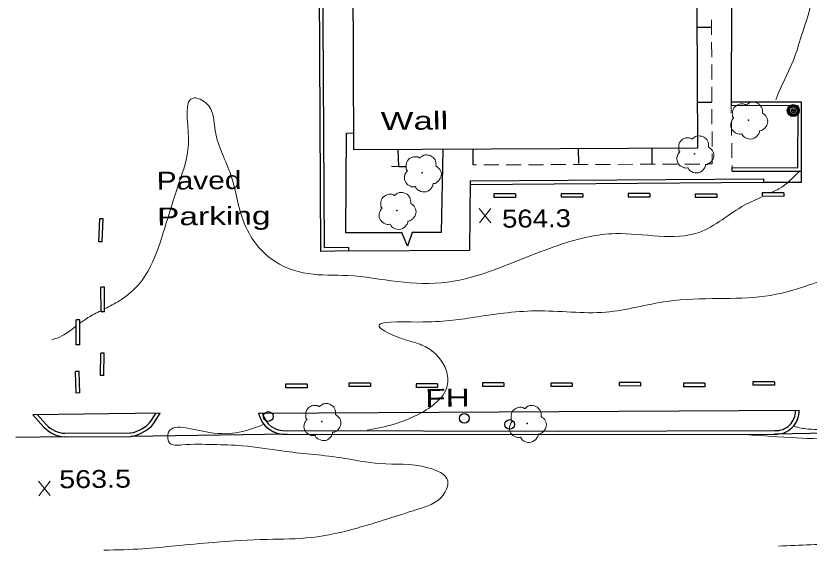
# Model space of a CAD drawing. Extents: x 2361708 to 2370558, y 6977955 to 6991887.
# Drawn here: x 2365089.6 to 2365302.6, y 6982110.2 to 6982252.6 of the extents above; entities that cross this region are included whole.
import ezdxf

# ---------------------------------------------------------------- set-up
doc = ezdxf.new("R2010")
doc.units = 0
doc.header["$LTSCALE"] = 1.9
for name, color, linetype, lineweight in [('11', 7, 'Continuous', 25), ('13', 7, 'Continuous', 13), ('18', 7, 'Continuous', 25), ('2', 7, 'Continuous', 25), ('20', 7, 'Continuous', 25), ('23', 7, 'Continuous', 25), ('29', 7, 'Continuous', 13), ('31', 7, 'Continuous', 13), ('35', 7, 'Continuous', 13)]:
    doc.layers.add(name, color=color, linetype=linetype, lineweight=lineweight)

msp = doc.modelspace()

# ---------------------------------------------------------------- linework, layer by layer
at = {"layer": '11'}
msp.add_lwpolyline([(2365179.882, 6982308.843), (2365180.289, 6982216.752), (2365272.679, 6982217.162), (2365272.272, 6982309.252)], close=True, dxfattribs=at)
at = {"layer": '13'}
for p, q in [((2365276.382, 6982251.539), (2365276.4, 6982247.539)), ((2365276.409, 6982245.539), (2365276.427, 6982241.539)), ((2365276.436, 6982239.539), (2365276.454, 6982235.539)), ((2365276.463, 6982233.539), (2365276.481, 6982229.539)), ((2365276.49, 6982227.539), (2365276.508, 6982223.539)), ((2365281.662, 6982228.458), (2365281.691, 6982226.458)), ((2365281.72, 6982224.458), (2365281.778, 6982220.459)), ((2365276.518, 6982221.539), (2365276.536, 6982217.538)), ((2365281.807, 6982218.459), (2365281.865, 6982214.459)), ((2365213.25, 6982212.586), (2365212.389, 6982212.587)), ((2365219.25, 6982212.603), (2365215.25, 6982212.595)), ((2365225.25, 6982212.63), (2365221.25, 6982212.612)), ((2365231.25, 6982212.647), (2365227.25, 6982212.639)), ((2365237.25, 6982212.664), (2365233.25, 6982212.656)), ((2365243.25, 6982212.691), (2365239.25, 6982212.673)), ((2365249.25, 6982212.718), (2365245.25, 6982212.7)), ((2365255.25, 6982212.746), (2365251.25, 6982212.727)), ((2365261.25, 6982212.773), (2365257.25, 6982212.754)), ((2365267.25, 6982212.8), (2365263.25, 6982212.782)), ((2365273.25, 6982212.827), (2365269.25, 6982212.809)), ((2365281.894, 6982212.459), (2365281.9, 6982211.889))]:
    msp.add_line(p, q, dxfattribs=at)
msp.add_lwpolyline([(2365276.544, 6982215.538), (2365276.55, 6982212.838), (2365275.25, 6982212.836)], dxfattribs=at)
at = {"layer": '18'}
for p, q in [((2365276.261, 6982249.497), (2365272.401, 6982249.511)), ((2365276.453, 6982229.338), (2365272.593, 6982229.332)), ((2365192.463, 6982212.098), (2365192.268, 6982216.806)), ((2365212.389, 6982212.587), (2365212.399, 6982216.848)), ((2365240.738, 6982212.927), (2365240.67, 6982216.867)), ((2365260.488, 6982212.965), (2365260.46, 6982217.055))]:
    msp.add_line(p, q, dxfattribs=at)
for points in [[(2365193.282, 6982194.395), (2365178.262, 6982194.322), (2365178.367, 6982221.144), (2365180.266, 6982221.192)], [(2365204.24, 6982216.68), (2365203.822, 6982194.455), (2365196.052, 6982194.411)], [(2365194.464, 6982212.077), (2365192.463, 6982212.098), (2365190.463, 6982212.119)], [(2365196.052, 6982194.411), (2365194.746, 6982190.778), (2365193.282, 6982194.405)]]:
    msp.add_lwpolyline(points, dxfattribs=at)
at = {"layer": '2'}
for p, q in [((2365281.775, 6982291.172), (2365281.682, 6982228.508)), ((2365281.899, 6982210.929), (2365281.92, 6982211.889)), ((2365211.64, 6982208.32), (2365290.319, 6982208.879)), ((2365211.65, 6982207.36), (2365290.328, 6982207.919)), ((2365290.319, 6982208.879), (2365290.308, 6982207.919)), ((2365289.995, 6982205.116), (2365289.994, 6982204.156)), ((2365295.775, 6982205.111), (2365289.995, 6982205.116)), ((2365295.775, 6982205.111), (2365295.774, 6982204.151)), ((2365217.944, 6982204.84), (2365217.943, 6982203.88)), ((2365223.723, 6982203.875), (2365217.943, 6982203.88)), ((2365223.724, 6982204.835), (2365217.944, 6982204.84)), ((2365223.724, 6982204.835), (2365223.723, 6982203.875)), ((2365241.824, 6982204.858), (2365236.044, 6982204.862)), ((2365236.044, 6982204.862), (2365236.044, 6982203.902)), ((2365241.824, 6982203.897), (2365236.044, 6982203.902)), ((2365241.824, 6982204.858), (2365241.824, 6982203.897)), ((2365254.045, 6982204.884), (2365254.044, 6982203.923)), ((2365259.824, 6982203.919), (2365254.044, 6982203.923)), ((2365259.825, 6982204.879), (2365254.045, 6982204.884)), ((2365259.825, 6982204.879), (2365259.824, 6982203.919)), ((2365272.007, 6982204.765), (2365272.006, 6982203.804)), ((2365277.786, 6982203.799), (2365272.006, 6982203.804)), ((2365277.787, 6982204.76), (2365272.007, 6982204.765)), ((2365277.787, 6982204.76), (2365277.786, 6982203.799)), ((2365295.774, 6982204.151), (2365289.994, 6982204.156)), ((2365111.871, 6982191.94), (2365112.152, 6982198.153)), ((2365113.113, 6982198.112), (2365112.152, 6982198.153)), ((2365112.832, 6982191.899), (2365113.113, 6982198.112)), ((2365112.832, 6982191.899), (2365111.871, 6982191.94)), ((2365178.969, 6982190.448), (2365178.968, 6982189.488)), ((2365113.408, 6982179.734), (2365112.448, 6982179.725)), ((2365112.5, 6982173.135), (2365112.448, 6982179.725)), ((2365113.46, 6982173.144), (2365113.408, 6982179.734)), ((2365113.46, 6982173.144), (2365112.5, 6982173.135)), ((2365105.864, 6982164.311), (2365105.851, 6982171.001)), ((2365106.811, 6982171.001), (2365105.851, 6982171.001)), ((2365106.824, 6982164.31), (2365106.811, 6982171.001)), ((2365106.824, 6982164.31), (2365105.864, 6982164.311)), ((2365112.322, 6982156.082), (2365112.406, 6982162.023)), ((2365113.367, 6982162.012), (2365112.406, 6982162.023)), ((2365113.283, 6982156.072), (2365113.367, 6982162.012)), ((2365106.632, 6982157.168), (2365105.672, 6982157.139)), ((2365105.848, 6982151.341), (2365105.672, 6982157.139)), ((2365106.807, 6982151.369), (2365106.632, 6982157.168)), ((2365113.283, 6982156.072), (2365112.322, 6982156.082)), ((2365184.825, 6982154.022), (2365179.045, 6982154.027)), ((2365179.045, 6982154.027), (2365179.045, 6982153.067)), ((2365184.825, 6982154.022), (2365184.825, 6982153.062)), ((2365214.867, 6982154.078), (2365214.866, 6982153.118)), ((2365220.647, 6982154.073), (2365214.867, 6982154.078)), ((2365220.647, 6982154.073), (2365220.646, 6982153.113)), ((2365233.208, 6982154.033), (2365233.207, 6982153.073)), ((2365238.988, 6982154.028), (2365233.208, 6982154.033)), ((2365238.988, 6982154.028), (2365238.987, 6982153.068)), ((2365251.577, 6982154.198), (2365251.576, 6982153.238)), ((2365257.357, 6982154.193), (2365251.577, 6982154.198)), ((2365257.357, 6982154.193), (2365257.357, 6982153.232)), ((2365268.85, 6982153.992), (2365268.849, 6982153.032)), ((2365274.631, 6982153.987), (2365268.85, 6982153.992)), ((2365274.631, 6982153.987), (2365274.63, 6982153.027)), ((2365287.477, 6982154.4), (2365287.476, 6982153.439)), ((2365293.257, 6982154.395), (2365287.477, 6982154.4)), ((2365293.257, 6982154.395), (2365293.256, 6982153.434)), ((2365162.048, 6982153.716), (2365162.047, 6982152.755)), ((2365167.827, 6982152.75), (2365162.047, 6982152.755)), ((2365167.828, 6982153.711), (2365162.048, 6982153.716)), ((2365167.828, 6982153.711), (2365167.827, 6982152.75)), ((2365184.825, 6982153.062), (2365179.045, 6982153.067)), ((2365197.069, 6982153.789), (2365197.068, 6982152.829)), ((2365202.848, 6982152.824), (2365197.068, 6982152.829)), ((2365202.849, 6982153.784), (2365197.069, 6982153.789)), ((2365202.849, 6982153.784), (2365202.848, 6982152.824)), ((2365220.646, 6982153.113), (2365214.866, 6982153.118)), ((2365238.987, 6982153.068), (2365233.207, 6982153.073)), ((2365257.357, 6982153.232), (2365251.576, 6982153.238)), ((2365274.63, 6982153.027), (2365268.849, 6982153.032)), ((2365293.256, 6982153.434), (2365287.476, 6982153.439)), ((2365106.807, 6982151.369), (2365105.848, 6982151.341)), ((2365128.42, 6982145.905), (2365094.212, 6982145.509)), ((2365094.212, 6982145.509), (2365097.083, 6982142.277)), ((2365095.392, 6982145.62), (2365097.797, 6982142.913)), ((2365125.91, 6982143.781), (2365127.241, 6982145.853)), ((2365126.715, 6982143.259), (2365128.42, 6982145.905)), ((2365154.801, 6982145.976), (2365299.891, 6982146.757)), ((2365102.779, 6982139.581), (2365089.64, 6982139.446)), ((2365102.77, 6982140.541), (2365120.5, 6982140.639)), ((2365102.779, 6982139.581), (2365120.509, 6982139.679)), ((2365162.425, 6982140.288), (2365120.509, 6982139.679)), ((2365329.686, 6982141.001), (2365293.291, 6982140.324))]:
    msp.add_line(p, q, dxfattribs=at)
for points in [[(2365178.988, 6982189.488), (2365171.509, 6982189.377), (2365170.842, 6982312.987), (2365239.862, 6982313.334), (2365239.881, 6982309.204)], [(2365178.969, 6982190.448), (2365172.459, 6982190.356), (2365171.811, 6982312.036), (2365238.911, 6982312.365), (2365238.922, 6982309.115)], [(2365281.9, 6982211.889), (2365299.571, 6982211.837), (2365299.623, 6982228.459), (2365281.682, 6982228.508)], [(2365281.899, 6982210.929), (2365300.53, 6982210.876), (2365300.583, 6982229.418), (2365281.683, 6982229.468)], [(2365290.328, 6982207.919), (2365300.508, 6982207.926), (2365300.53, 6982210.876)], [(2365178.988, 6982189.488), (2365211.508, 6982189.698), (2365211.64, 6982208.32)], [(2365162.426, 6982141.249), (2365235.601, 6982141.145), (2365293.292, 6982141.284)], [(2365162.425, 6982140.288), (2365235.6, 6982140.185), (2365293.291, 6982140.324)]]:
    msp.add_lwpolyline(points, dxfattribs=at)
for centre, radius, start, end in [((2365161.851, 6982147.474), 7.208, 191.99312, 274.56846), ((2365161.851, 6982147.474), 6.248, 194.10193, 274.56846), ((2365293.721, 6982146.485), 6.176, 266.01394, 2.52477), ((2365293.721, 6982146.485), 5.216, 266.01394, 2.52477), ((2365118.936, 6982149.577), 9.062, 279.03336, 320.91708), ((2365103.146, 6982147.72), 8.147, 221.9181, 267.42157), ((2365103.146, 6982147.72), 7.187, 221.9181, 267.42157), ((2365118.936, 6982149.577), 10.022, 279.03336, 320.91708)]:
    msp.add_arc(centre, radius, start, end, dxfattribs=at)
at = {"layer": '20'}
for centre, radius in [((2365298.325, 6982227.166), 1.6), ((2365298.325, 6982227.166), 1.3), ((2365298.325, 6982227.166), 1), ((2365298.325, 6982227.166), 0.539), ((2365298.325, 6982227.166), 0.192), ((2365210.027, 6982144.542), 1.3)]:
    msp.add_circle(centre, radius, dxfattribs=at)
at = {"layer": '23'}
for centre in [(2365157.4, 6982145.051), (2365222.183, 6982142.907)]:
    msp.add_circle(centre, 1.3, dxfattribs=at)
at = {"layer": '29'}
for centre in [(2365286.319, 6982224.612), (2365271.834, 6982215.533), (2365198.689, 6982210.437), (2365191.905, 6982200.372), (2365171.744, 6982143.687), (2365226.901, 6982143.172)]:
    msp.add_circle(centre, 0.1, dxfattribs=at)
for points in [[(2365282.353, 6982225.184), (2365282.373, 6982225.194), (2365282.292, 6982225.263), (2365282.057, 6982225.892), (2365282.094, 6982227.172), (2365282.982, 6982228.47), (2365284.287, 6982228.953), (2365285.409, 6982228.763), (2365285.641, 6982228.635), (2365285.71, 6982228.636), (2365285.76, 6982228.677), (2365286.107, 6982228.97), (2365286.973, 6982229.418), (2365288.184, 6982229.35), (2365289.299, 6982228.76), (2365290.033, 6982227.337), (2365290.041, 6982226.478)], [(2365290.031, 6982226.497), (2365291.171, 6982225.438), (2365291.456, 6982223.851), (2365290.749, 6982222.524), (2365290.094, 6982221.978), (2365289.426, 6982221.761), (2365289.276, 6982221.75), (2365289.257, 6982221.64), (2365288.936, 6982220.737), (2365287.397, 6982219.572), (2365285.504, 6982219.854), (2365284.605, 6982220.795), (2365284.534, 6982220.925), (2365284.414, 6982220.904), (2365283.203, 6982221.022), (2365281.933, 6982222.02), (2365281.587, 6982223.657), (2365281.958, 6982224.68), (2365282.284, 6982225.123), (2365282.354, 6982225.174)], [(2365267.869, 6982216.106), (2365267.889, 6982216.116), (2365267.808, 6982216.185), (2365267.572, 6982216.813), (2365267.61, 6982218.093), (2365268.498, 6982219.392), (2365269.803, 6982219.875), (2365270.925, 6982219.685), (2365271.156, 6982219.557), (2365271.226, 6982219.558), (2365271.276, 6982219.598), (2365271.623, 6982219.892), (2365272.489, 6982220.34), (2365273.7, 6982220.272), (2365274.815, 6982219.682), (2365275.549, 6982218.259), (2365275.557, 6982217.399)], [(2365275.547, 6982217.419), (2365276.687, 6982216.36), (2365276.972, 6982214.773), (2365276.265, 6982213.445), (2365275.61, 6982212.899), (2365274.942, 6982212.683), (2365274.792, 6982212.671), (2365274.773, 6982212.562), (2365274.452, 6982211.658), (2365272.913, 6982210.493), (2365271.02, 6982210.775), (2365270.121, 6982211.717), (2365270.049, 6982211.847), (2365269.93, 6982211.825), (2365268.718, 6982211.944), (2365267.449, 6982212.941), (2365267.104, 6982214.578), (2365267.474, 6982215.602), (2365267.799, 6982216.045), (2365267.869, 6982216.096)], [(2365194.724, 6982211.009), (2365194.744, 6982211.019), (2365194.663, 6982211.088), (2365194.427, 6982211.717), (2365194.465, 6982212.997), (2365195.353, 6982214.295), (2365196.658, 6982214.778), (2365197.78, 6982214.588), (2365198.011, 6982214.461), (2365198.081, 6982214.461), (2365198.131, 6982214.502), (2365198.478, 6982214.795), (2365199.343, 6982215.244), (2365200.554, 6982215.175), (2365201.67, 6982214.586), (2365202.404, 6982213.163), (2365202.412, 6982212.302)], [(2365202.402, 6982212.322), (2365203.542, 6982211.263), (2365203.827, 6982209.676), (2365203.12, 6982208.349), (2365202.465, 6982207.803), (2365201.797, 6982207.587), (2365201.647, 6982207.575), (2365201.628, 6982207.465), (2365201.306, 6982206.562), (2365199.768, 6982205.397), (2365197.874, 6982205.679), (2365196.976, 6982206.621), (2365196.904, 6982206.75), (2365196.785, 6982206.729), (2365195.573, 6982206.847), (2365194.304, 6982207.845), (2365193.959, 6982209.482), (2365194.329, 6982210.505), (2365194.655, 6982210.948), (2365194.724, 6982210.999)], [(2365187.939, 6982200.944), (2365187.959, 6982200.955), (2365187.879, 6982201.024), (2365187.643, 6982201.651), (2365187.68, 6982202.932), (2365188.568, 6982204.231), (2365189.873, 6982204.713), (2365190.995, 6982204.524), (2365191.227, 6982204.396), (2365191.297, 6982204.397), (2365191.346, 6982204.437), (2365191.693, 6982204.73), (2365192.559, 6982205.179), (2365193.77, 6982205.11), (2365194.886, 6982204.521), (2365195.619, 6982203.097), (2365195.627, 6982202.237)], [(2365195.617, 6982202.257), (2365196.757, 6982201.198), (2365197.042, 6982199.611), (2365196.335, 6982198.284), (2365195.68, 6982197.738), (2365195.012, 6982197.522), (2365194.862, 6982197.51), (2365194.844, 6982197.4), (2365194.522, 6982196.496), (2365192.983, 6982195.332), (2365191.09, 6982195.614), (2365190.191, 6982196.555), (2365190.12, 6982196.685), (2365190, 6982196.663), (2365188.789, 6982196.782), (2365187.519, 6982197.78), (2365187.174, 6982199.417), (2365187.544, 6982200.44), (2365187.87, 6982200.883), (2365187.94, 6982200.934)], [(2365167.778, 6982144.26), (2365167.798, 6982144.27), (2365167.717, 6982144.339), (2365167.481, 6982144.967), (2365167.519, 6982146.247), (2365168.407, 6982147.546), (2365169.712, 6982148.028), (2365170.834, 6982147.839), (2365171.065, 6982147.711), (2365171.135, 6982147.712), (2365171.185, 6982147.752), (2365171.532, 6982148.046), (2365172.398, 6982148.494), (2365173.609, 6982148.425), (2365174.724, 6982147.836), (2365175.458, 6982146.413), (2365175.466, 6982145.553)], [(2365222.936, 6982143.744), (2365222.955, 6982143.755), (2365222.875, 6982143.824), (2365222.639, 6982144.452), (2365222.676, 6982145.732), (2365223.564, 6982147.031), (2365224.87, 6982147.513), (2365225.991, 6982147.324), (2365226.223, 6982147.196), (2365226.293, 6982147.197), (2365226.342, 6982147.237), (2365226.689, 6982147.531), (2365227.555, 6982147.979), (2365228.766, 6982147.91), (2365229.882, 6982147.321), (2365230.615, 6982145.897), (2365230.624, 6982145.038)], [(2365175.456, 6982145.573), (2365176.596, 6982144.513), (2365176.881, 6982142.926), (2365176.173, 6982141.599), (2365175.519, 6982141.053), (2365174.851, 6982140.837), (2365174.701, 6982140.825), (2365174.682, 6982140.715), (2365174.361, 6982139.812), (2365172.822, 6982138.647), (2365170.929, 6982138.929), (2365170.03, 6982139.871), (2365169.958, 6982140), (2365169.839, 6982139.979), (2365168.627, 6982140.097), (2365167.358, 6982141.095), (2365167.012, 6982142.732), (2365167.383, 6982143.756), (2365167.708, 6982144.199), (2365167.778, 6982144.249)], [(2365230.613, 6982145.057), (2365231.754, 6982143.998), (2365232.039, 6982142.411), (2365231.331, 6982141.085), (2365230.676, 6982140.538), (2365230.008, 6982140.322), (2365229.859, 6982140.31), (2365229.839, 6982140.2), (2365229.518, 6982139.297), (2365227.979, 6982138.132), (2365226.086, 6982138.414), (2365225.187, 6982139.356), (2365225.116, 6982139.485), (2365224.996, 6982139.464), (2365223.785, 6982139.582), (2365222.515, 6982140.581), (2365222.17, 6982142.217), (2365222.54, 6982143.241), (2365222.866, 6982143.684), (2365222.936, 6982143.734)]]:
    msp.add_spline(points, degree=3, dxfattribs=at)
at = {"layer": '31'}
for p, q in [((2365217.138, 6982197.042), (2365214.021, 6982200.893)), ((2365214.058, 6982197.013), (2365217.101, 6982200.922)), ((2365098.849, 6982123.823), (2365095.732, 6982127.673)), ((2365095.769, 6982123.793), (2365098.812, 6982127.702))]:
    msp.add_line(p, q, dxfattribs=at)
at = {"layer": '35'}
for points in [[(2365355.484, 6982285.373), (2365352.004, 6982299.001), (2365349.293, 6982315.916), (2365346.462, 6982332.769), (2365344.652, 6982348.583), (2365338.374, 6982356.694), (2365331.01, 6982359.244), (2365321.295, 6982355.381), (2365310.422, 6982352.587), (2365302.41, 6982344.361), (2365295.431, 6982339.994), (2365285.809, 6982338.102), (2365277.586, 6982335.204), (2365275.053, 6982330.19), (2365278.679, 6982327.494), (2365285.069, 6982326.515), (2365295.184, 6982326.071), (2365302.831, 6982326.354), (2365309.595, 6982318.668), (2365312.124, 6982309.221), (2365312.122, 6982298.971), (2365308.579, 6982289.897), (2365303.943, 6982282.032), (2365301.901, 6982270.683), (2365303.498, 6982259.477), (2365300.553, 6982247.318), (2365298.376, 6982240.708), (2365294.771, 6982232.853), (2365293.637, 6982230.072)], [(2365676.186, 6982348.709), (2365669.524, 6982334.195), (2365660.54, 6982313.568), (2365647.814, 6982282.625), (2365636.978, 6982257.941), (2365624.242, 6982229.118), (2365608.097, 6982192.873), (2365596.749, 6982165.264), (2365587.378, 6982141.123), (2365580.804, 6982124.64), (2365574.754, 6982112.072), (2365565.831, 6982089.246), (2365556.537, 6982067.486), (2365547.388, 6982045.268), (2365538.366, 6982023.351), (2365526.705, 6981994.089), (2365516.823, 6981968.973), (2365506.885, 6981943.507), (2365496.498, 6981920.078), (2365483.67, 6981891.414), (2365473.587, 6981868.507), (2365463.718, 6981846.302), (2365454.424, 6981827.803), (2365449.108, 6981817.892), (2365443.404, 6981807.797), (2365436.869, 6981803.004), (2365431.569, 6981800.864), (2365422.232, 6981800.525), (2365410.028, 6981800.899), (2365403.44, 6981804.846), (2365394.142, 6981809.808), (2365385.386, 6981812.485), (2365377.881, 6981816.163), (2365373.829, 6981821.645), (2365372.596, 6981830.304), (2365373.713, 6981842.185), (2365376.925, 6981856.696), (2365378.206, 6981872.369), (2365380.617, 6981890.113), (2365381.49, 6981905.622), (2365379.952, 6981920.048), (2365377.978, 6981933.11), (2365375.626, 6981944.839), (2365371.844, 6981955.533), (2365368.393, 6981960.83), (2365362.593, 6981964.035), (2365356.108, 6981965.574), (2365347.981, 6981966.306), (2365334.535, 6981966.799), (2365309.632, 6981962.831), (2365298.232, 6981958.532), (2365286.767, 6981951.633), (2365286.326, 6981944.389), (2365287.51, 6981942.909), (2365295.017, 6981942.241), (2365306.95, 6981938.784), (2365312.304, 6981931.095), (2365312.889, 6981918.96), (2365308.949, 6981908.552), (2365306.75, 6981895.771)], [(2365109.402, 6981545.775), (2365131.445, 6981549.695), (2365161.361, 6981558.69), (2365183.98, 6981565.236), (2365205.03, 6981568.516), (2365226.001, 6981575.846), (2365237.057, 6981582.612), (2365238.603, 6981584.107), (2365246.477, 6981596.342), (2365250.991, 6981609.596), (2365252.103, 6981624.127), (2365255.069, 6981626.605), (2365256.719, 6981621.351), (2365258.448, 6981613.117), (2365261.221, 6981603.383), (2365265.255, 6981596.641), (2365271.824, 6981589.383), (2365278.776, 6981581.829), (2365281.528, 6981581.695), (2365286.668, 6981587.994), (2365291.277, 6981595.538), (2365295.634, 6981606.37), (2365294.418, 6981619.56), (2365297.594, 6981630.56), (2365302.729, 6981642.64), (2365306.356, 6981653.435), (2365314.989, 6981660.607), (2365319.684, 6981668.452), (2365316.213, 6981678.01), (2365313.166, 6981687.181), (2365319.859, 6981697.416), (2365326.64, 6981699.43), (2365334.746, 6981700.878), (2365340.746, 6981706.185), (2365344.848, 6981713.384), (2365343.021, 6981718.297), (2365336.43, 6981721.484), (2365326.656, 6981722.951), (2365318.433, 6981723.173), (2365315.821, 6981723.418), (2365315.802, 6981726.479), (2365324.911, 6981732.925), (2365332.876, 6981735.501), (2365340.075, 6981734.64), (2365345.289, 6981734.229), (2365351.365, 6981734.717), (2365358.386, 6981733.654), (2365363.512, 6981730.903), (2365369.601, 6981729.971), (2365376.122, 6981731.963), (2365379.61, 6981730.146), (2365382.411, 6981727.882), (2365389.236, 6981725.317), (2365398.373, 6981725.724), (2365405.868, 6981729.456), (2365411.448, 6981735.799), (2365417.037, 6981742.263), (2365423.139, 6981751.501), (2365430.096, 6981763.358), (2365437.549, 6981776.74), (2365442.735, 6981787.749), (2365451.802, 6981805.876), (2365462.536, 6981827.68), (2365472.723, 6981851.068), (2365482.619, 6981872.653), (2365490.274, 6981889.937), (2365499.076, 6981911.882), (2365507.143, 6981931.109), (2365515.756, 6981950.863), (2365524.787, 6981972.82), (2365534.052, 6981995.429), (2365542.203, 6982016.418), (2365552.168, 6982042.193), (2365561.205, 6982063.57), (2365569.506, 6982083.49), (2365577.612, 6982102.849), (2365582.115, 6982114.062), (2365586.885, 6982124.658), (2365593.024, 6982140.547), (2365599.035, 6982155.155), (2365606.868, 6982174.82), (2365616.146, 6982197.14), (2365625.505, 6982219.35), (2365634.428, 6982240.106), (2365646.14, 6982267.319), (2365654.345, 6982287.778), (2365666.243, 6982315.483), (2365672.813, 6982330.146), (2365677.178, 6982340.138), (2365680.28, 6982347.317)], [(2365531.978, 6982264.862), (2365523.775, 6982260.904), (2365512.886, 6982256.52), (2365501.714, 6982253.573), (2365488.371, 6982250.546), (2365474.573, 6982250.355), (2365459.344, 6982252.19), (2365446, 6982250.473), (2365431.379, 6982249.474), (2365418.337, 6982249.63), (2365403.688, 6982249.51), (2365386.037, 6982247.392), (2365365.465, 6982245.346), (2365352.678, 6982243.944), (2365352.039, 6982243.878), (2365343.201, 6982247.715), (2365339.861, 6982253.013), (2365336.169, 6982243.797), (2365336.26, 6982235.198), (2365339.185, 6982225.255), (2365339.105, 6982215.834), (2365329.982, 6982204.526), (2365324.744, 6982194.876), (2365316.875, 6982187.361), (2365302.621, 6982180.355), (2365290.699, 6982177.341), (2365278.254, 6982176.703), (2365264.501, 6982175.952), (2365248.007, 6982173.075), (2365229.093, 6982173.404), (2365212.649, 6982171.688), (2365197.58, 6982170.414), (2365187.151, 6982169.205), (2365191.265, 6982166.694), (2365196.361, 6982165.043), (2365199.956, 6982163.597), (2365205.134, 6982157.486), (2365205.424, 6982153.288), (2365202.228, 6982148.588), (2365197.139, 6982145.359), (2365191.231, 6982143.003), (2365183.986, 6982141.414)], [(2365289.955, 6982204.025), (2365285.325, 6982201.831), (2365273.045, 6982194.484), (2365250.587, 6982194.14), (2365236.333, 6982191.365), (2365218.068, 6982184.44), (2365205.539, 6982181.101), (2365192.097, 6982181.273), (2365178.701, 6982182.885), (2365168.096, 6982183.395), (2365158.086, 6982187.439), (2365150.926, 6982196.942), (2365147.383, 6982209.789), (2365143.17, 6982221.709), (2365140.768, 6982229.156), (2365137.495, 6982230.585), (2365135.979, 6982219.661), (2365133.917, 6982209.24), (2365129.219, 6982194.405), (2365122.976, 6982180.955), (2365117.482, 6982176.102), (2365113.522, 6982173.994)], [(2365299.96, 6982210.861), (2365294.455, 6982206.158), (2365292.583, 6982205.271)], [(2365112.447, 6982173.424), (2365108.985, 6982171.581), (2365106.839, 6982170.071)], [(2365105.627, 6982169.209), (2365102.022, 6982166.675), (2365099.321, 6982165.639)], [(2365156.06, 6982142.858), (2365141.63, 6982140.751), (2365130.445, 6982140.204), (2365130.866, 6982137.968), (2365134.221, 6982137.43), (2365142.691, 6982137.52), (2365150.444, 6982137.214), (2365161.068, 6982135.795), (2365176.596, 6982134.013), (2365187.452, 6982132.406), (2365200.243, 6982131.308), (2365205.557, 6982127.738), (2365204.343, 6982123.956), (2365197.28, 6982120.059), (2365181.286, 6982115.107), (2365169.069, 6982112.58), (2365157.134, 6982112.047), (2365142.751, 6982111.26), (2365132.479, 6982110.332), (2365123.706, 6982109.558), (2365113.29, 6982109.139)], [(2365326.562, 6982142.501), (2365318.096, 6982142.06), (2365309.91, 6982141.662), (2365303.209, 6982141.618), (2365299.544, 6982142.144), (2365298.521, 6982142.424)], [(2365285.582, 6982140.181), (2365299.201, 6982139.3), (2365322.919, 6982138.646), (2365343.29, 6982137.51), (2365363.096, 6982134.948), (2365388.801, 6982133.513), (2365416.137, 6982131.973), (2365429.989, 6982128.704), (2365432.417, 6982125.788), (2365429.949, 6982122.324), (2365414.928, 6982118.201), (2365396.16, 6982116.852), (2365378.469, 6982115.804), (2365358.211, 6982113.341), (2365341.794, 6982111.934), (2365323.115, 6982111.726), (2365311.721, 6982111.058), (2365294.397, 6982110.283)]]:
    msp.add_spline(points, degree=3, dxfattribs=at)

# ---------------------------------------------------------------- texts
at = {"layer": '18', "width": 1.45}
msp.add_text('Wall', height=4.8, rotation=0.545, dxfattribs=at).set_placement((2365187.629, 6982221.952))
at = {"layer": '2'}
for s, width, p in [('Paved', 1.25, (2365127.469, 6982205.919)), ('Parking', 1.4, (2365127.56, 6982196.319))]:
    msp.add_text(s, height=4.8, rotation=0.545, dxfattribs=dict(at, width=width)).set_placement(p)
at = {"layer": '20', "width": 1.4}
msp.add_text('  FH', height=4.8, rotation=0.545, dxfattribs=at).set_placement((2365194.537, 6982147.585))
at = {"layer": '31'}
for s, width, p in [('564.3', 1.15, (2365220.18, 6982195.731)), ('563.5', 1.2, (2365101.291, 6982125.786))]:
    msp.add_text(s, height=4.8, rotation=0.545, dxfattribs=dict(at, width=width)).set_placement(p)

doc.saveas('drawing.dxf')
